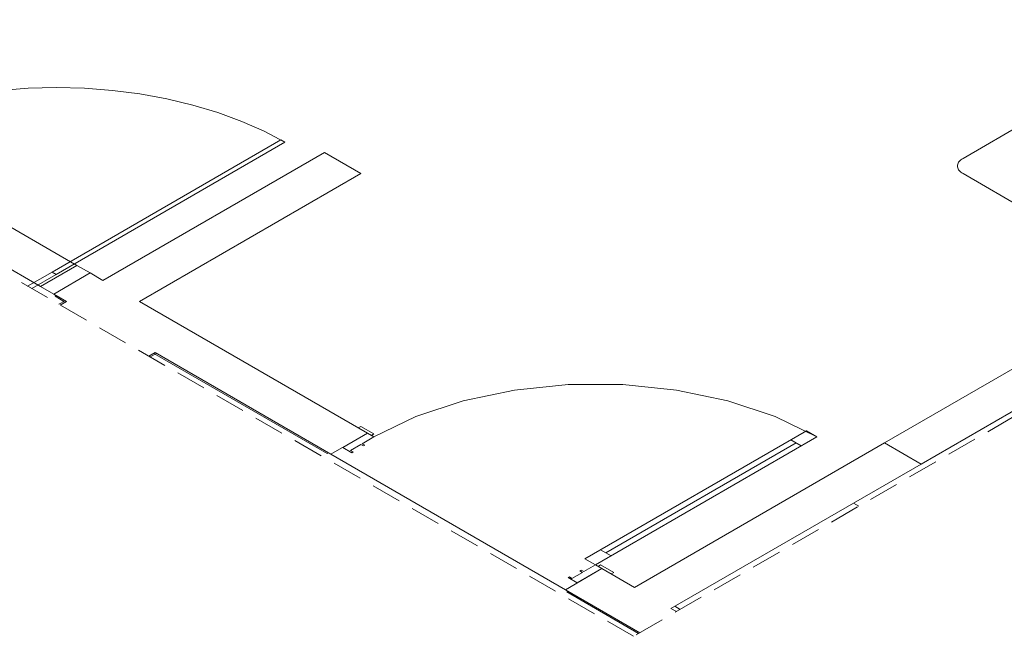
# Model space of a CAD drawing. Header units: millimetres. Extents: x 567 to 934, y -1 to 364.
# Tile 343 of 656: x 731.38 to 737.93, y 3.45 to 7.55. Entities that reach past the tile are written whole.
import ezdxf

# ---------------------------------------------------------------- set-up
doc = ezdxf.new("R2010")
doc.units = ezdxf.units.MM
doc.header["$MEASUREMENT"] = 0
doc.linetypes.add('JIS_02_2.0', pattern=[0.3, 0.2, -0.1])
doc.layers.add('ARQ FINA', color=8, linetype='Continuous')
doc.layers.add('DI-Área do detalhe', color=10, linetype='JIS_02_2.0', lineweight=0)

msp = doc.modelspace()

# ---------------------------------------------------------------- linework, layer by layer
at = {"layer": 'ARQ FINA', "lineweight": 5}
for p, q in [((737.6516, 6.6301), (739.1211, 7.4785)), ((738.3643, 7.0416), (737.6516, 6.6301)), ((730.2024, 6.8193), (731.7612, 5.9193)), ((731.5187, 5.7793), (729.9599, 6.6793)), ((733.4067, 6.6693), (731.9344, 5.8193)), ((733.6492, 6.5293), (733.4067, 6.6693)), ((732.1769, 5.6793), (733.6492, 6.5293)), ((737.6516, 6.5285), (738.8626, 5.8293)), ((738.8626, 5.8293), (737.6516, 6.5285)), ((731.7612, 5.9193), (731.5187, 5.7793)), ((731.8492, 5.8685), (731.7612, 5.9193)), ((731.4331, 5.7808), (731.5958, 5.8748)), ((731.6235, 5.8588), (731.4608, 5.7649)), ((731.6235, 5.8588), (731.5958, 5.8748)), ((731.6067, 5.7285), (731.8492, 5.8685)), ((731.9344, 5.8193), (731.8492, 5.8685)), ((731.5187, 5.7793), (731.6067, 5.7285)), ((731.6067, 5.7285), (731.6919, 5.6793)), ((731.6154, 5.7135), (731.6241, 5.7185)), ((731.6154, 5.7135), (731.6746, 5.6793)), ((731.6833, 5.6843), (731.6418, 5.6603)), ((731.6919, 5.6793), (731.6505, 5.6553)), ((733.6925, 4.8043), (732.1769, 5.6793)), ((737.1306, 4.7393), (738.6894, 5.6393)), ((738.9319, 5.4993), (737.3731, 4.5993)), ((732.2394, 5.3153), (732.2808, 5.3393)), ((732.2895, 5.3343), (732.248, 5.3103)), ((732.2722, 5.3343), (733.424, 4.6693)), ((732.2808, 5.3393), (733.45, 4.6643)), ((733.6318, 4.8393), (733.6492, 4.8493)), ((733.6492, 4.8493), (733.7358, 4.7993)), ((733.45, 4.6643), (733.6925, 4.8043)), ((733.5279, 4.7093), (733.6925, 4.8043)), ((733.7184, 4.7893), (733.6318, 4.8393)), ((733.7358, 4.7793), (733.6578, 4.7343)), ((733.6925, 4.8043), (733.7358, 4.7793)), ((733.7358, 4.7993), (733.7184, 4.7893)), ((735.1387, 3.9693), (736.611, 4.8193)), ((736.6803, 4.7793), (735.208, 3.9293)), ((736.611, 4.8193), (736.507, 4.7593)), ((736.5763, 4.7193), (736.6803, 4.7793)), ((736.611, 4.8193), (736.6803, 4.7793)), ((736.6803, 4.7793), (736.611, 4.8193)), ((733.6492, 4.7293), (733.5799, 4.6893)), ((733.6665, 4.7193), (733.6492, 4.7293)), ((733.6578, 4.7343), (733.6751, 4.7243)), ((733.6751, 4.7243), (733.6665, 4.7193)), ((736.5417, 4.7393), (735.2773, 4.0093)), ((737.1306, 4.7393), (735.4678, 3.7793)), ((736.507, 4.7593), (736.5763, 4.7193)), ((737.3731, 4.5993), (737.1306, 4.7393)), ((733.4327, 4.6743), (733.424, 4.6693)), ((733.45, 4.6643), (735.0088, 3.7643)), ((733.5885, 4.6743), (733.5279, 4.7093)), ((733.5799, 4.6893), (733.5972, 4.6793)), ((733.5972, 4.6793), (733.5885, 4.6743)), ((735.7103, 3.6393), (737.3731, 4.5993)), ((736.9586, 4.3186), (736.9227, 4.3393)), ((735.2427, 4.0293), (735.1387, 3.9693)), ((735.3119, 3.9893), (735.2427, 4.0293)), ((735.1301, 3.8843), (735.208, 3.9293)), ((735.208, 3.9293), (735.1387, 3.9693)), ((735.1387, 3.9693), (735.208, 3.9293)), ((735.208, 3.9293), (735.3119, 3.9893)), ((735.208, 3.9293), (735.2513, 3.9043)), ((735.2253, 3.9193), (735.2427, 3.9293)), ((735.2427, 3.9293), (735.3293, 3.8793)), ((735.2513, 3.9043), (735.0088, 3.7643)), ((735.0521, 3.8393), (735.1214, 3.8793)), ((735.2513, 3.9043), (735.0868, 3.8093)), ((735.1041, 3.8893), (735.1127, 3.8943)), ((735.1214, 3.8793), (735.1041, 3.8893)), ((735.1127, 3.8943), (735.1301, 3.8843)), ((735.3119, 3.8693), (735.2253, 3.9193)), ((735.4678, 3.7793), (735.2513, 3.9043)), ((735.3293, 3.8793), (735.3119, 3.8693)), ((735.0261, 3.8443), (735.0348, 3.8493)), ((735.0868, 3.8093), (735.0261, 3.8443)), ((735.0348, 3.8493), (735.0521, 3.8393)), ((735.0088, 3.7643), (735.5036, 3.4786)), ((735.0175, 3.7493), (735.0261, 3.7543)), ((735.0175, 3.7493), (735.495, 3.4736)), ((735.7461, 3.6186), (735.7103, 3.6393)), ((735.7721, 3.6336), (735.7363, 3.6543))]:
    msp.add_line(p, q, dxfattribs=at)
at = {"layer": 'ARQ FINA', "linetype": 'Continuous', "lineweight": 5}
for p, q in [((733.1162, 6.7525), (731.5958, 5.8748)), ((733.1438, 6.7366), (733.1162, 6.7525)), ((731.6235, 5.8588), (733.1438, 6.7366)), ((737.1306, 4.7393), (738.6894, 5.6393)), ((738.9319, 5.4993), (737.3731, 4.5993))]:
    msp.add_line(p, q, dxfattribs=at)
msp.add_lwpolyline([(733.1438, 6.7366), (733.0055, 6.8097), (732.8567, 6.8757), (732.6985, 6.9338), (732.5322, 6.9838), (732.3589, 7.0253), (732.18, 7.0579), (731.9968, 7.0813), (731.8109, 7.0954), (731.6235, 7.1001), (731.4361, 7.0954), (731.2501, 7.0813), (731.067, 7.0579), (730.8881, 7.0253), (730.7148, 6.9838), (730.5484, 6.9338), (730.3902, 6.8757), (730.2414, 6.8097), (730.1031, 6.7366)], dxfattribs=at)
at = {"layer": 'ARQ FINA', "lineweight": 5}
for points in [[(737.6516, 6.6301), (737.6443, 6.6254), (737.6376, 6.6205), (737.6318, 6.6152), (737.6268, 6.6096), (737.6226, 6.6038), (737.6194, 6.5979), (737.617, 6.5917), (737.6156, 6.5855), (737.6151, 6.5793), (737.6156, 6.573), (737.617, 6.5668), (737.6194, 6.5607), (737.6226, 6.5547), (737.6268, 6.5489), (737.6318, 6.5433), (737.6376, 6.5381), (737.6443, 6.5331), (737.6516, 6.5285)], [(737.6516, 6.6301), (737.6443, 6.6254), (737.6376, 6.6205), (737.6318, 6.6152), (737.6268, 6.6096), (737.6226, 6.6038), (737.6194, 6.5979), (737.617, 6.5917), (737.6156, 6.5855), (737.6151, 6.5793), (737.6156, 6.573), (737.617, 6.5668), (737.6194, 6.5607), (737.6226, 6.5547), (737.6268, 6.5489), (737.6318, 6.5433), (737.6376, 6.5381), (737.6443, 6.5331), (737.6516, 6.5285)], [(736.6803, 4.7793), (736.4022, 4.9139), (736.0879, 5.0187), (735.7469, 5.0904), (735.3895, 5.1268), (735.0265, 5.1268), (734.6691, 5.0904), (734.3281, 5.0187), (734.0138, 4.9139), (733.7358, 4.7793)]]:
    msp.add_lwpolyline(points, dxfattribs=at)
at = {"layer": 'DI-Área do detalhe'}
msp.add_lwpolyline([(735.2077, 15.22), (745.5241, 9.2639), (735.4622, 3.4546), (725.1458, 9.4108), (735.2077, 15.22)], dxfattribs=at)

doc.saveas('drawing.dxf')
